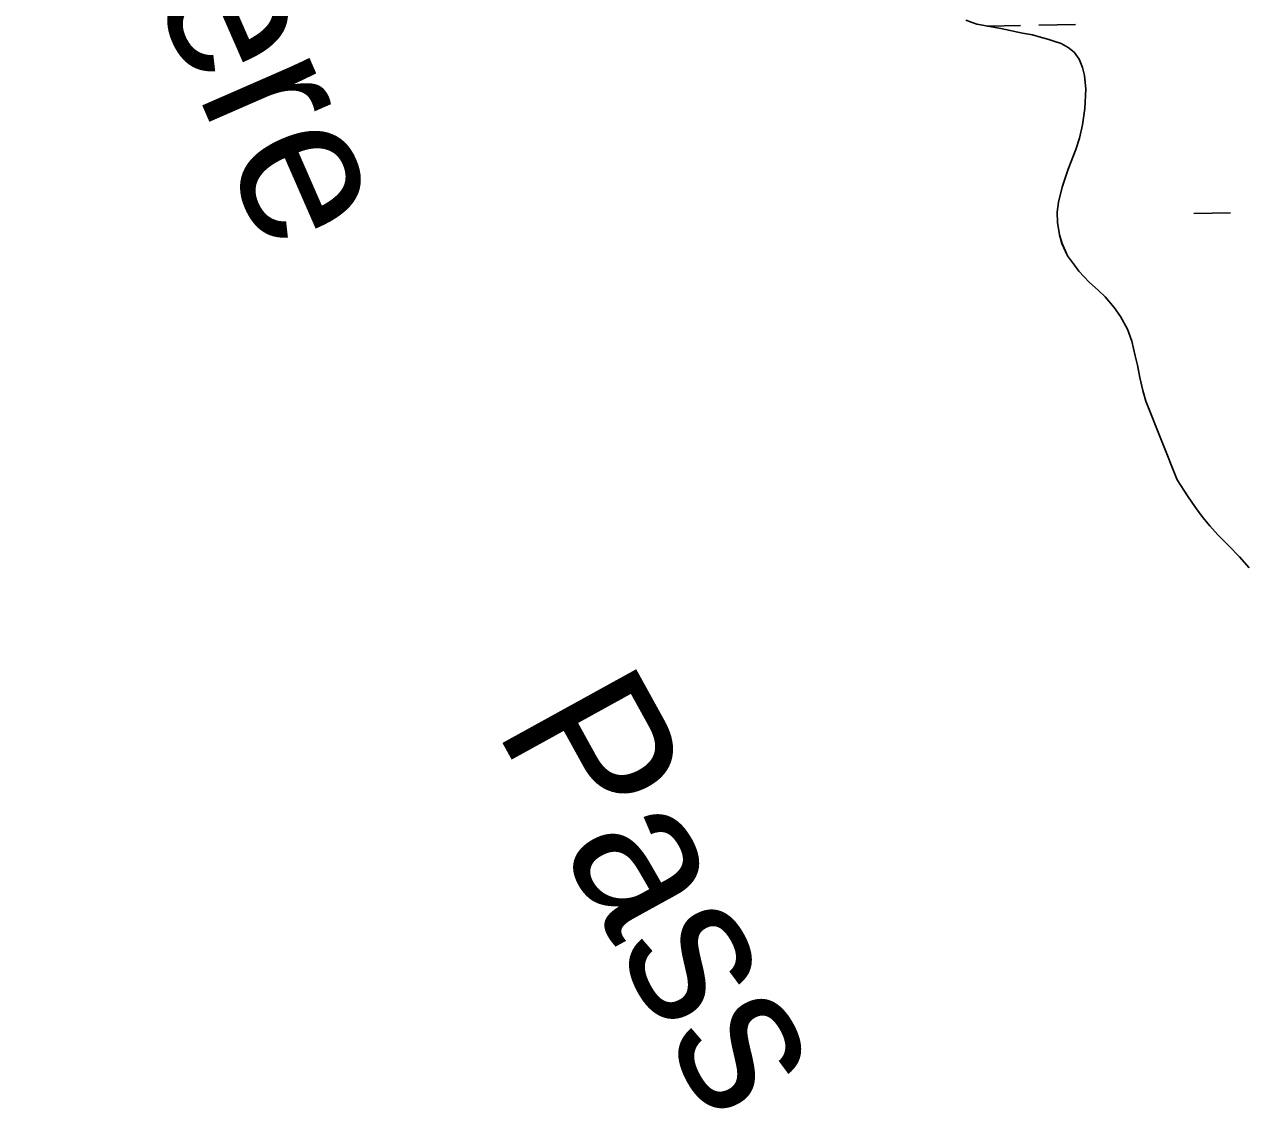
# Model space of a CAD drawing. Extents: x 3925854 to 3964121, y 224593 to 250589.
# Drawn here: x 3957620 to 3958680, y 234836 to 235783 of the extents above; entities that cross this region are included whole.
import ezdxf

# ---------------------------------------------------------------- set-up
doc = ezdxf.new("R2010")
doc.units = 0
for name, color, linetype in [('V-RIVR-IDEN', 7, 'Continuous'), ('V-TOPO-SHOR', 7, 'Continuous'), ('V-WETL-SWMP', 7, 'Continuous')]:
    doc.layers.add(name, color=color, linetype=linetype)

msp = doc.modelspace()

# ---------------------------------------------------------------- linework, layer by layer
at = {"layer": 'V-TOPO-SHOR'}
for points in [[(3958439.688, 235786.777), (3958449.115, 235783.077)], [(3958449.115, 235783.077), (3958469.941, 235779.462), (3958489.014, 235775.515), (3958497.505, 235773.787), (3958505.525, 235771.714), (3958510.987, 235770.137), (3958516.213, 235768.448), (3958522.601, 235766.277), (3958528.624, 235762.945), (3958533.939, 235758.687), (3958538.303, 235752.809), (3958541.019, 235745.551), (3958543.038, 235738.649), (3958543.952, 235726.517), (3958543.177, 235709.621), (3958541.035, 235695.422), (3958538.576, 235684.025), (3958535.313, 235673.92), (3958528.71, 235656.975), (3958523.521, 235641.296), (3958520.225, 235628.276), (3958519.077, 235619.429), (3958519.441, 235610.449), (3958521.071, 235599.822), (3958523.318, 235592.219), (3958527.975, 235581.443), (3958534.06, 235573.214), (3958537.848, 235568.041), (3958542.225, 235563.328), (3958547.298, 235558.257), (3958554.683, 235551.646), (3958560.911, 235545.631), (3958568.62, 235536.567), (3958574.127, 235528.694), (3958580.293, 235517.435), (3958584.141, 235507.131), (3958587.146, 235494.39), (3958588.919, 235486.328), (3958591.01, 235475.344), (3958593.564, 235464.008), (3958596.374, 235454.768), (3958623.578, 235386.262), (3958632.515, 235372.405), (3958639.394, 235362.186), (3958646.057, 235353.367), (3958652.156, 235346.304), (3958658.945, 235338.417), (3958668.398, 235329.217), (3958677.848, 235319.317), (3958686.247, 235309.548)]]:
    msp.add_lwpolyline(points, dxfattribs=at)
at = {"layer": 'V-WETL-SWMP'}
for p, q in [((3958469.94, 235779.461), (3958449.114, 235783.077)), ((3958458.374, 235781.469), (3958487.081, 235781.991)), ((3958489.014, 235775.515), (3958469.94, 235779.461)), ((3958503.078, 235782.282), (3958535.073, 235782.864)), ((3958497.505, 235773.787), (3958489.014, 235775.515)), ((3958505.525, 235771.715), (3958497.505, 235773.787)), ((3958510.987, 235770.138), (3958505.525, 235771.715)), ((3958516.213, 235768.447), (3958510.987, 235770.138)), ((3958522.601, 235766.276), (3958516.213, 235768.447)), ((3958528.625, 235762.944), (3958522.601, 235766.276)), ((3958533.939, 235758.687), (3958528.625, 235762.944)), ((3958538.303, 235752.809), (3958533.939, 235758.687)), ((3958541.019, 235745.551), (3958538.303, 235752.809)), ((3958543.039, 235738.65), (3958541.019, 235745.551)), ((3958543.951, 235726.516), (3958543.039, 235738.65)), ((3958543.178, 235709.621), (3958543.951, 235726.516)), ((3958541.036, 235695.423), (3958543.178, 235709.621)), ((3958538.576, 235684.026), (3958541.036, 235695.423)), ((3958535.314, 235673.921), (3958538.576, 235684.026)), ((3958528.711, 235656.975), (3958535.314, 235673.921)), ((3958523.521, 235641.296), (3958528.711, 235656.975)), ((3958520.226, 235628.277), (3958523.521, 235641.296)), ((3958519.077, 235619.43), (3958520.226, 235628.277)), ((3958519.442, 235610.449), (3958519.077, 235619.43)), ((3958638.083, 235618.208), (3958670.078, 235618.79)), ((3958521.071, 235599.822), (3958519.442, 235610.449)), ((3958523.317, 235592.22), (3958521.071, 235599.822)), ((3958527.975, 235581.442), (3958523.317, 235592.22)), ((3958534.06, 235573.213), (3958527.975, 235581.442)), ((3958537.849, 235568.041), (3958534.06, 235573.213)), ((3958542.226, 235563.328), (3958537.849, 235568.041)), ((3958547.298, 235558.258), (3958542.226, 235563.328)), ((3958554.684, 235551.647), (3958547.298, 235558.258)), ((3958560.911, 235545.631), (3958554.684, 235551.647)), ((3958568.619, 235536.568), (3958560.911, 235545.631)), ((3958574.126, 235528.695), (3958568.619, 235536.568)), ((3958580.294, 235517.434), (3958574.126, 235528.695)), ((3958584.141, 235507.132), (3958580.294, 235517.434)), ((3958587.145, 235494.391), (3958584.141, 235507.132)), ((3958588.919, 235486.327), (3958587.145, 235494.391)), ((3958591.01, 235475.345), (3958588.919, 235486.327)), ((3958593.564, 235464.009), (3958591.01, 235475.345)), ((3958596.374, 235454.767), (3958593.564, 235464.009)), ((3958623.578, 235386.263), (3958596.374, 235454.767)), ((3958632.515, 235372.406), (3958623.578, 235386.263)), ((3958639.394, 235362.186), (3958632.515, 235372.406)), ((3958646.056, 235353.368), (3958639.394, 235362.186)), ((3958652.155, 235346.304), (3958646.056, 235353.368)), ((3958658.944, 235338.417), (3958652.155, 235346.304)), ((3958668.399, 235329.217), (3958658.944, 235338.417)), ((3958677.847, 235319.318), (3958668.399, 235329.217)), ((3958686.246, 235309.548), (3958677.847, 235319.318))]:
    msp.add_line(p, q, dxfattribs=at)

# ---------------------------------------------------------------- texts
at = {"layer": 'V-RIVR-IDEN'}
for s, rotation, p in [('Cheniere', 293.609438, (3957544.164, 236240.201)), ('Pass', 298.872436, (3958029.153, 235169.922))]:
    msp.add_text(s, height=132.9997, rotation=rotation, dxfattribs=at).set_placement(p)

doc.saveas('drawing.dxf')
